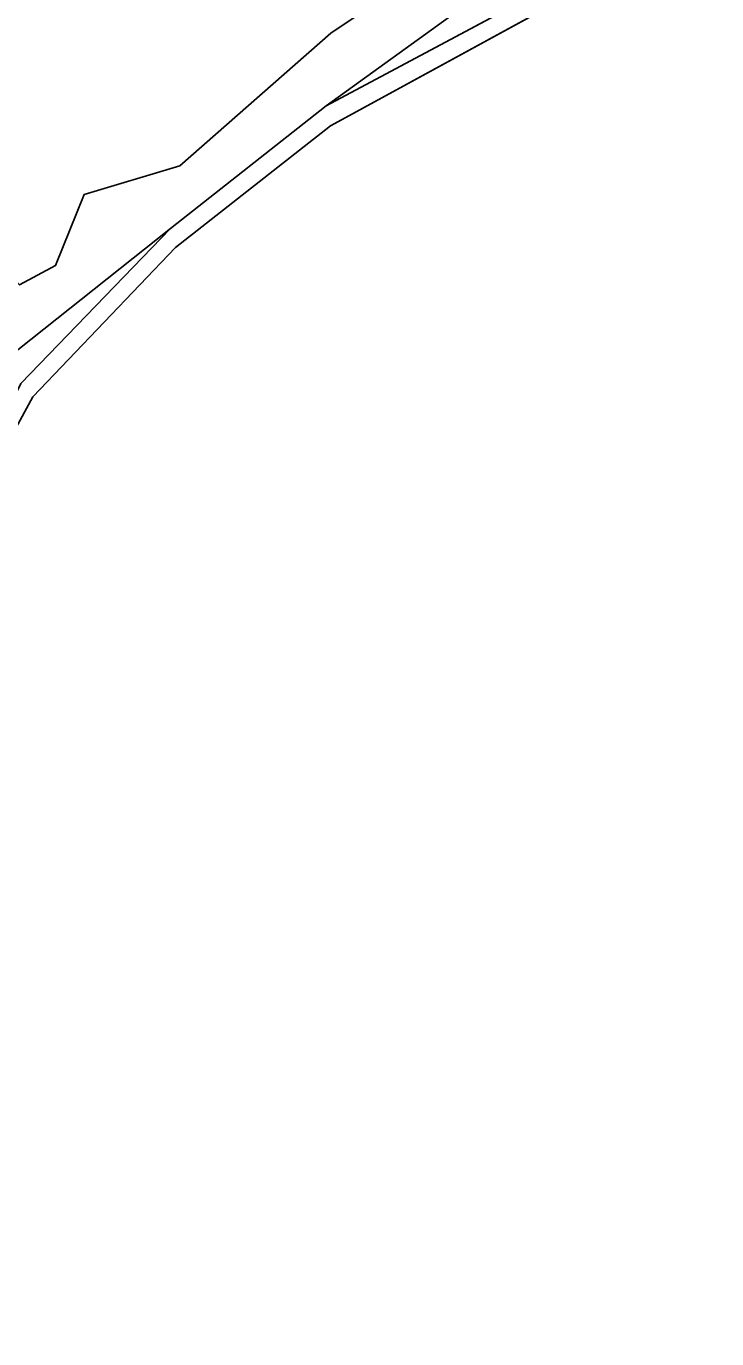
# Model space of a CAD drawing. Extents: x -658203 to -653176, y -1156738 to -1151709.
# Drawn here: x -654239.2 to -654167.9, y -1154316.5 to -1154180.9 of the extents above; entities that cross this region are included whole.
import ezdxf

# ---------------------------------------------------------------- set-up
doc = ezdxf.new("R2010")
doc.units = 0
for name, color, linetype in [('Vrstva 1', 7, 'Continuous'), ('Vrstva 51', 7, 'Continuous'), ('Vrstva 53', 7, 'Continuous')]:
    doc.layers.add(name, color=color, linetype=linetype)

msp = doc.modelspace()

# ---------------------------------------------------------------- linework, layer by layer
at = {"layer": 'Vrstva 1'}
for p, q in [((-654169.31, -1154168.32), (-654208.24, -1154189.13)), ((-654167.89, -1154169.4), (-654207.79, -1154191.19)), ((-654208.24, -1154189.13), (-654224.33, -1154201.82))]:
    msp.add_line(p, q, dxfattribs=at)
for points in [[(-654208.24, -1154189.13), (-654189.2, -1154175.35), (-654169.31, -1154168.32)], [(-654204.93, -1154179.74), (-654207.77, -1154181.62), (-654223.35, -1154195.35), (-654233.25, -1154198.29), (-654236.19, -1154205.65), (-654239.92, -1154207.64)], [(-654207.79, -1154191.19), (-654223.79, -1154203.79), (-654238.53, -1154219.22)], [(-654224.33, -1154201.82), (-654264.97, -1154234.09), (-654277.86, -1154240.67)], [(-654243.93, -1154226.38), (-654239.79, -1154217.81), (-654224.33, -1154201.82)], [(-654238.53, -1154219.22), (-654266.58, -1154270.77), (-654276.5, -1154325.32)]]:
    msp.add_lwpolyline(points, dxfattribs=at)
at = {"layer": 'Vrstva 51'}
for points in [[(-654204.93, -1154179.74), (-654237.56, -1154145.07), (-654269.61, -1154175.16), (-654239.92, -1154207.64), (-654236.19, -1154205.65), (-654233.25, -1154198.29), (-654223.35, -1154195.35), (-654207.77, -1154181.62)], [(-654208.24, -1154189.13), (-654169.31, -1154168.32), (-654189.2, -1154175.35)], [(-654257.09, -1154249.96), (-654243.93, -1154226.38), (-654239.79, -1154217.81), (-654224.33, -1154201.82), (-654264.97, -1154234.09), (-654277.86, -1154240.67)]]:
    msp.add_lwpolyline(points, close=True, dxfattribs=at)
for points in [[(-654169.31, -1154168.32), (-654208.24, -1154189.13), (-654224.33, -1154201.82), (-654239.79, -1154217.81), (-654243.93, -1154226.38), (-654257.09, -1154249.96), (-654268.3, -1154270.04), (-654269.95, -1154279.34), (-654273.02, -1154296.62), (-654277.97, -1154324.49), (-654284.04, -1154326.65), (-654271.86, -1154333.04), (-654274.69, -1154326.23), (-654276.5, -1154325.32), (-654266.58, -1154270.77), (-654238.53, -1154219.22), (-654223.79, -1154203.79), (-654207.79, -1154191.19), (-654167.89, -1154169.4)], [(-654264.97, -1154234.09), (-654224.33, -1154201.82), (-654208.24, -1154189.13), (-654189.2, -1154175.35)], [(-654204.93, -1154179.74), (-654207.77, -1154181.62), (-654223.35, -1154195.35), (-654233.25, -1154198.29), (-654236.19, -1154205.65), (-654239.92, -1154207.64)]]:
    msp.add_lwpolyline(points, dxfattribs=at)
at = {"layer": 'Vrstva 53'}
msp.add_lwpolyline([(-654464.41, -1154575.35), (-654442.32, -1154508.26), (-654432.73, -1154479.13), (-654347.6, -1154433.94), (-654274.42, -1154395.09), (-654265.82, -1154338.74), (-654266.06, -1154335.51), (-654271.86, -1154333.04), (-654274.69, -1154326.23), (-654276.5, -1154325.32), (-654266.58, -1154270.77), (-654238.53, -1154219.22), (-654223.79, -1154203.79), (-654207.79, -1154191.19), (-654167.89, -1154169.4)], dxfattribs=at)

doc.saveas('drawing.dxf')
